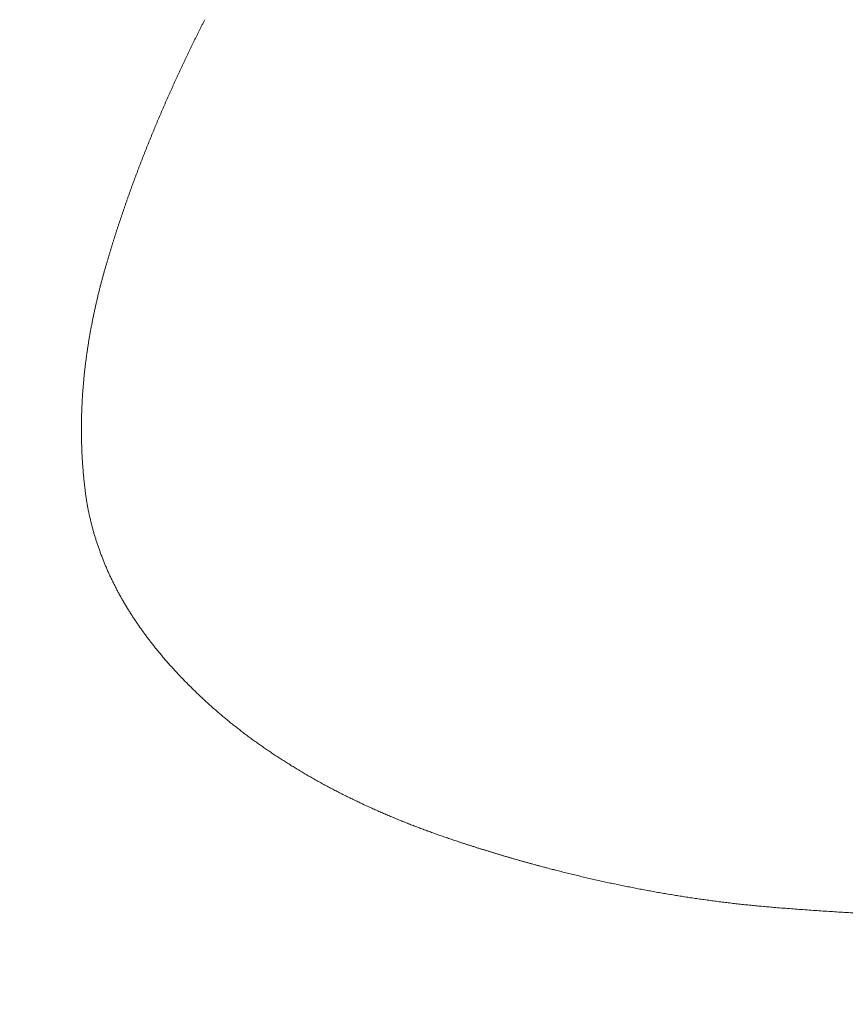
# Model space of a CAD drawing. Header units: millimetres. Extents: x 0 to 594, y 0 to 420.
# Tile 272 of 656: x 314.48 to 315.7, y 151.92 to 153.37. Entities that reach past the tile are written whole.
import ezdxf

# ---------------------------------------------------------------- set-up
doc = ezdxf.new("R2010")
doc.units = ezdxf.units.MM
doc.layers.add('1', color=7, linetype='Continuous', true_color=0xffffff)
doc.styles.add('Arial Unicode MS', font='txt')
doc.dimstyles.get("Standard").update_dxf_attribs({"dimtxt": 0.18, "dimasz": 0.18, "dimexe": 0.18, "dimexo": 0.0625, "dimgap": 0.09, "dimtad": 0, "dimtih": 1, "dimtoh": 1, "dimdec": 4, "dimzin": 0, "dimdsep": 46, "dimtxsty": 'Standard', "dimcen": 0.09, "dimadec": 0, "dimazin": 0, "dimtfac": 1, "dimtdec": 4, "dimtofl": 0, "dimtmove": 0, "dimatfit": 3, "dimfxl": 0, "dimtolj": 1, "dimtzin": 0, "dimarcsym": 0})

# ---------------------------------------------------------------- blocks, each defined once
blk = doc.blocks.new('_U1')
at = {"layer": '1', "color": 18, "lineweight": 13}
for p, q in [((87.8726, 155.5624), (87.8726, 93.0981)), ((368.6149, 120.7245), (368.6149, 93.0981)), ((87.8726, 95.0981), (199.5099, 95.0981)), ((368.6149, 95.0981), (256.9775, 95.0981))]:
    blk.add_line(p, q, dxfattribs=at)
at = {"layer": '1', "color": 18}
for points in [[(87.8726, 95.0981), (91.3726, 96.0359), (91.3726, 94.1602)], [(368.6149, 95.0981), (365.1149, 94.1602), (365.1149, 96.0359)]]:
    blk.add_solid(points, dxfattribs=at)
at = {"layer": '1', "color": 18, "linetype": 'Continuous', "lineweight": 13, "char_height": 2.5, "attachment_point": 7, "line_spacing_factor": 1.047437, "style": 'Arial Unicode MS'}
for s, insert in [('\\fArial Unicode MS|b0|i0;\\W1.0000;5.58', (201.1424, 93.2154)), ('\\fArial Unicode MS|b0|i0;\\W1.0000;DEFLATED TUBES LENGTH', (210.1898, 93.2154))]:
    blk.add_mtext(s, dxfattribs=dict(at, insert=insert))
blk = doc.blocks.new('_U5')
at = {"layer": '1', "color": 18, "lineweight": 13}
for p, q in [((368.2845, 138.212), (368.2845, 195.318)), ((252.7932, 193.318), (288.3083, 193.318)), ((368.2845, 193.318), (332.7694, 193.318))]:
    blk.add_line(p, q, dxfattribs=at)
at = {"layer": '1', "color": 18}
for points in [[(252.7932, 193.318), (256.2932, 194.2558), (256.2932, 192.3802)], [(368.2845, 193.318), (364.7845, 192.3802), (364.7845, 194.2558)]]:
    blk.add_solid(points, dxfattribs=at)
at = {"layer": '1', "color": 18, "linetype": 'Continuous', "lineweight": 13, "char_height": 2.5, "attachment_point": 7, "line_spacing_factor": 1.047437, "style": 'Arial Unicode MS'}
for s, insert in [('\\fArial Unicode MS|b0|i0;\\W1.0000;LCG (DRY WEIGHT)', (298.9882, 191.4353)), ('\\fArial Unicode MS|b0|i0;\\W1.0000;2.31', (289.9408, 191.4353))]:
    blk.add_mtext(s, dxfattribs=dict(at, insert=insert))
blk = doc.blocks.new('_U8')
at = {"layer": '1', "color": 18, "lineweight": 13}
for p, q in [((263.2897, 221.3525), (395.3924, 221.3525)), ((393.3924, 221.3525), (393.3924, 172.3548)), ((393.3924, 113.8098), (393.3924, 162.8074)), ((351.6063, 113.8098), (395.3924, 113.8098))]:
    blk.add_line(p, q, dxfattribs=at)
at = {"layer": '1', "color": 18}
for points in [[(393.3924, 221.3525), (394.3303, 217.8525), (392.4546, 217.8525)], [(393.3924, 113.8098), (392.4546, 117.3097), (394.3303, 117.3098)]]:
    blk.add_solid(points, dxfattribs=at)
at = {"layer": '1', "color": 18, "linetype": 'Continuous', "lineweight": 13, "char_height": 2.5, "attachment_point": 7, "rotation": 90, "line_spacing_factor": 1.047437, "style": 'Arial Unicode MS'}
for s, insert in [('\\fArial Unicode MS|b0|i0;\\W1.0000;LIFTING STROPS EYE*', (400.5645, 148.8001)), ('\\fArial Unicode MS|b0|i0;\\W1.0000;2.15', (395.5201, 164.4199))]:
    blk.add_mtext(s, dxfattribs=dict(at, insert=insert))
blk = doc.blocks.new('_U9')
at = {"layer": '1', "color": 18, "lineweight": 13}
for p, q in [((203.3786, 192.865), (47.9703, 192.865)), ((49.9703, 192.865), (49.9703, 158.4304)), ((49.9703, 113.5712), (49.9703, 148.883)), ((351.6296, 113.5712), (47.9703, 113.5712))]:
    blk.add_line(p, q, dxfattribs=at)
at = {"layer": '1', "color": 18}
for points in [[(49.9703, 192.865), (50.9082, 189.365), (49.0325, 189.365)], [(49.9703, 113.5712), (49.0325, 117.0712), (50.9082, 117.0712)]]:
    blk.add_solid(points, dxfattribs=at)
at = {"layer": '1', "color": 18, "linetype": 'Continuous', "lineweight": 13, "insert": (52.0981, 150.4955), "char_height": 2.5, "attachment_point": 7, "rotation": 90, "line_spacing_factor": 1.047437, "style": 'Arial Unicode MS'}
blk.add_mtext('\\fArial Unicode MS|b0|i0;\\W1.0000;1.59', dxfattribs=at)
blk = doc.blocks.new('_U10')
at = {"layer": '1', "color": 18, "lineweight": 13}
for p, q in [((100.9291, 177.3386), (56.1892, 177.3386)), ((58.1892, 177.3386), (58.1892, 150.2286)), ((58.1892, 113.5712), (58.1892, 140.6812)), ((351.6296, 113.5712), (56.1892, 113.5712))]:
    blk.add_line(p, q, dxfattribs=at)
at = {"layer": '1', "color": 18}
for points in [[(58.1892, 177.3386), (59.1271, 173.8386), (57.2514, 173.8386)], [(58.1892, 113.5712), (57.2514, 117.0712), (59.1271, 117.0712)]]:
    blk.add_solid(points, dxfattribs=at)
at = {"layer": '1', "color": 18, "linetype": 'Continuous', "lineweight": 13, "insert": (60.317, 142.2937), "char_height": 2.5, "attachment_point": 7, "rotation": 90, "line_spacing_factor": 1.047437, "style": 'Arial Unicode MS'}
blk.add_mtext('\\fArial Unicode MS|b0|i0;\\W1.0000;1.28', dxfattribs=at)
blk = doc.blocks.new('_U11')
at = {"layer": '1', "color": 18, "lineweight": 13}
for p, q in [((89.6332, 165.9155), (66.2931, 165.9155)), ((68.2931, 165.9155), (68.2931, 98.2238)), ((351.6296, 113.5712), (66.2931, 113.5712))]:
    blk.add_line(p, q, dxfattribs=at)
at = {"layer": '1', "color": 18}
for points in [[(68.2931, 165.9155), (69.231, 162.4155), (67.3553, 162.4155)], [(68.2931, 113.5712), (67.3553, 117.0712), (69.231, 117.0712)]]:
    blk.add_solid(points, dxfattribs=at)
at = {"layer": '1', "color": 18, "linetype": 'Continuous', "lineweight": 13, "char_height": 2.5, "attachment_point": 7, "rotation": 90, "line_spacing_factor": 1.047437, "style": 'Arial Unicode MS'}
for s, insert in [('\\fArial Unicode MS|b0|i0;\\W1.0000;1.05', (70.4208, 90.2889)), ('\\fArial Unicode MS|b0|i0;\\W1.0000;BOW DEFLATED ', (70.4208, 59.7732))]:
    blk.add_mtext(s, dxfattribs=dict(at, insert=insert))
blk = doc.blocks.new('_U13')
at = {"layer": '1', "color": 18, "lineweight": 13}
for p, q in [((252.7932, 158.3302), (383.5152, 158.3302)), ((381.5152, 158.3302), (381.5152, 140.8437)), ((381.5152, 113.8098), (381.5152, 131.2963)), ((351.6063, 113.8098), (383.5152, 113.8098))]:
    blk.add_line(p, q, dxfattribs=at)
at = {"layer": '1', "color": 18}
for points in [[(381.5152, 158.3302), (382.453, 154.8302), (380.5773, 154.8302)], [(381.5152, 113.8098), (380.5773, 117.3097), (382.453, 117.3098)]]:
    blk.add_solid(points, dxfattribs=at)
at = {"layer": '1', "color": 18, "linetype": 'Continuous', "lineweight": 13, "char_height": 2.5, "attachment_point": 7, "rotation": 90, "line_spacing_factor": 1.047437, "style": 'Arial Unicode MS'}
for s, insert in [('\\fArial Unicode MS|b0|i0;\\W1.0000;SINGLE POINT LIFT* EYE', (388.6872, 115.3789)), ('\\fArial Unicode MS|b0|i0;\\W1.0000;0.89', (383.6429, 132.9088))]:
    blk.add_mtext(s, dxfattribs=dict(at, insert=insert))

msp = doc.modelspace()

# ---------------------------------------------------------------- linework, layer by layer
at = {"layer": '1', "color": 155, "linetype": 'Continuous', "lineweight": 13}
for points, knots in [([(314.6118, 153.0068), (314.6122, 153.0082), (314.6131, 153.0112), (314.6144, 153.0156), (314.6157, 153.02), (314.617, 153.0244), (314.6184, 153.0289), (314.6197, 153.0333), (314.6211, 153.0377), (314.6224, 153.0421), (314.6238, 153.0465), (314.6252, 153.0509), (314.6266, 153.0552), (314.628, 153.0596), (314.6295, 153.064), (314.6309, 153.0684), (314.6324, 153.0728), (314.6338, 153.0771), (314.6353, 153.0815), (314.6368, 153.0859), (314.6383, 153.0902), (314.6398, 153.0946), (314.6413, 153.0989), (314.6428, 153.1033), (314.6443, 153.1076), (314.6459, 153.112), (314.6474, 153.1163), (314.649, 153.1206), (314.6505, 153.125), (314.6521, 153.1293), (314.6537, 153.1336), (314.6553, 153.1379), (314.6569, 153.1423), (314.6586, 153.1466), (314.6602, 153.1509), (314.6618, 153.1552), (314.6635, 153.1595), (314.6652, 153.1638), (314.6668, 153.1681), (314.6685, 153.1724), (314.6702, 153.1766), (314.6719, 153.1809), (314.6736, 153.1852), (314.6753, 153.1895), (314.6771, 153.1937), (314.6788, 153.198), (314.6806, 153.2023), (314.6823, 153.2065), (314.6841, 153.2108), (314.6859, 153.215), (314.6876, 153.2193), (314.6894, 153.2235), (314.6912, 153.2278), (314.6931, 153.232), (314.6949, 153.2362), (314.6967, 153.2405), (314.6985, 153.2447), (314.7004, 153.2489), (314.7023, 153.2531), (314.7041, 153.2573), (314.706, 153.2616), (314.7079, 153.2658), (314.7098, 153.27), (314.7117, 153.2742), (314.7136, 153.2784), (314.7155, 153.2825), (314.7174, 153.2867), (314.7194, 153.2909), (314.7213, 153.2951), (314.7233, 153.2993), (314.7252, 153.3034), (314.7272, 153.3076), (314.7292, 153.3118), (314.7312, 153.3159), (314.7331, 153.3201), (314.7351, 153.3243), (314.7372, 153.3284), (314.7392, 153.3325), (314.7412, 153.3367), (314.7432, 153.3408), (314.7453, 153.345), (314.7473, 153.3491), (314.7494, 153.3532), (314.7514, 153.3573), (314.7535, 153.3615), (314.7556, 153.3656), (314.757, 153.3683), (314.7577, 153.3697)], [0, 0, 0, 0, 0.011765, 0.023529, 0.035293, 0.047057, 0.05882, 0.070583, 0.082347, 0.094109, 0.105872, 0.117635, 0.129398, 0.14116, 0.152923, 0.164685, 0.176447, 0.18821, 0.199972, 0.211734, 0.223496, 0.235259, 0.247021, 0.258783, 0.270546, 0.282308, 0.294071, 0.305833, 0.317596, 0.329359, 0.341122, 0.352885, 0.364648, 0.376411, 0.388175, 0.399938, 0.411702, 0.423465, 0.435229, 0.446993, 0.458758, 0.470522, 0.482286, 0.494051, 0.505816, 0.517581, 0.529346, 0.541111, 0.552877, 0.564642, 0.576408, 0.588173, 0.599939, 0.611705, 0.623472, 0.635238, 0.647004, 0.658771, 0.670537, 0.682304, 0.694071, 0.705837, 0.717604, 0.729371, 0.741138, 0.752905, 0.764672, 0.77644, 0.788207, 0.799974, 0.811741, 0.823508, 0.835275, 0.847042, 0.858809, 0.870575, 0.882342, 0.894109, 0.905875, 0.917641, 0.929407, 0.941173, 0.952939, 0.964705, 0.97647, 0.988235, 1, 1, 1, 1]), ([(314.5815, 152.6725), (314.5814, 152.6734), (314.5812, 152.6753), (314.5808, 152.6782), (314.5805, 152.681), (314.5802, 152.6839), (314.5799, 152.6867), (314.5795, 152.6896), (314.5793, 152.6924), (314.579, 152.6952), (314.5787, 152.6981), (314.5785, 152.7009), (314.5782, 152.7038), (314.578, 152.7066), (314.5778, 152.7095), (314.5775, 152.7123), (314.5773, 152.7151), (314.5772, 152.718), (314.577, 152.7208), (314.5768, 152.7237), (314.5767, 152.7265), (314.5765, 152.7294), (314.5764, 152.7322), (314.5763, 152.7351), (314.5762, 152.7379), (314.5761, 152.7407), (314.576, 152.7436), (314.5759, 152.7464), (314.5758, 152.7493), (314.5758, 152.7521), (314.5757, 152.755), (314.5757, 152.7578), (314.5757, 152.7606), (314.5757, 152.7635), (314.5757, 152.7663), (314.5757, 152.7692), (314.5757, 152.772), (314.5757, 152.7748), (314.5758, 152.7777), (314.5758, 152.7805), (314.5759, 152.7834), (314.5759, 152.7862), (314.576, 152.789), (314.5761, 152.7919), (314.5762, 152.7947), (314.5763, 152.7975), (314.5765, 152.8004), (314.5766, 152.8032), (314.5767, 152.806), (314.5769, 152.8089), (314.5771, 152.8117), (314.5772, 152.8145), (314.5774, 152.8174), (314.5776, 152.8202), (314.5778, 152.823), (314.578, 152.8258), (314.5783, 152.8287), (314.5785, 152.8315), (314.5788, 152.8343), (314.579, 152.8372), (314.5793, 152.84), (314.5796, 152.8428), (314.5798, 152.8456), (314.5801, 152.8484), (314.5804, 152.8513), (314.5807, 152.8541), (314.5811, 152.8569), (314.5814, 152.8597), (314.5817, 152.8625), (314.5821, 152.8653), (314.5825, 152.8681), (314.5828, 152.871), (314.5832, 152.8738), (314.5836, 152.8766), (314.584, 152.8794), (314.5844, 152.8822), (314.5848, 152.885), (314.5853, 152.8878), (314.5857, 152.8906), (314.5861, 152.8934), (314.5866, 152.8962), (314.587, 152.899), (314.5875, 152.9018), (314.588, 152.9046), (314.5885, 152.9074), (314.589, 152.9102), (314.5895, 152.913), (314.59, 152.9158), (314.5905, 152.9185), (314.5911, 152.9213), (314.5916, 152.9241), (314.5922, 152.9269), (314.5927, 152.9297), (314.5933, 152.9325), (314.5939, 152.9352), (314.5945, 152.938), (314.5951, 152.9408), (314.5957, 152.9435), (314.5963, 152.9463), (314.5969, 152.9491), (314.5975, 152.9519), (314.5982, 152.9546), (314.5988, 152.9574), (314.5995, 152.9601), (314.6001, 152.9629), (314.6008, 152.9657), (314.6015, 152.9684), (314.6021, 152.9712), (314.6028, 152.9739), (314.6035, 152.9767), (314.6043, 152.9794), (314.605, 152.9822), (314.6057, 152.9849), (314.6064, 152.9876), (314.6072, 152.9904), (314.6079, 152.9931), (314.6087, 152.9959), (314.6094, 152.9986), (314.6102, 153.0013), (314.611, 153.004), (314.6115, 153.0059), (314.6118, 153.0068)], [0, 0, 0, 0, 0.008403, 0.016805, 0.025207, 0.033607, 0.042007, 0.050406, 0.058804, 0.067202, 0.075599, 0.083996, 0.092392, 0.100787, 0.109183, 0.117577, 0.125972, 0.134366, 0.14276, 0.151154, 0.159547, 0.16794, 0.176334, 0.184727, 0.19312, 0.201512, 0.209905, 0.218298, 0.226691, 0.235084, 0.243477, 0.251871, 0.260264, 0.268657, 0.277051, 0.285445, 0.293839, 0.302233, 0.310628, 0.319023, 0.327418, 0.335814, 0.344209, 0.352606, 0.361002, 0.369399, 0.377796, 0.386194, 0.394592, 0.40299, 0.411389, 0.419788, 0.428188, 0.436588, 0.444988, 0.453389, 0.461791, 0.470192, 0.478595, 0.486997, 0.495401, 0.503804, 0.512208, 0.520613, 0.529018, 0.537423, 0.545829, 0.554235, 0.562642, 0.571049, 0.579456, 0.587864, 0.596272, 0.604681, 0.61309, 0.6215, 0.629909, 0.638319, 0.64673, 0.655141, 0.663552, 0.671963, 0.680374, 0.688786, 0.697198, 0.705611, 0.714023, 0.722436, 0.730849, 0.739262, 0.747675, 0.756088, 0.764501, 0.772915, 0.781328, 0.789741, 0.798155, 0.806568, 0.814981, 0.823395, 0.831808, 0.840221, 0.848633, 0.857046, 0.865458, 0.873871, 0.882282, 0.890694, 0.899105, 0.907516, 0.915926, 0.924336, 0.932746, 0.941155, 0.949563, 0.957971, 0.966378, 0.974785, 0.98319, 0.991596, 1, 1, 1, 1]), ([(314.7466, 152.3761), (314.7459, 152.3768), (314.7444, 152.3782), (314.7423, 152.3803), (314.7401, 152.3824), (314.7379, 152.3846), (314.7358, 152.3867), (314.7337, 152.3888), (314.7315, 152.391), (314.7294, 152.3931), (314.7273, 152.3953), (314.7252, 152.3975), (314.7231, 152.3996), (314.721, 152.4018), (314.719, 152.404), (314.7169, 152.4062), (314.7149, 152.4084), (314.7128, 152.4106), (314.7108, 152.4128), (314.7088, 152.4151), (314.7068, 152.4173), (314.7048, 152.4195), (314.7028, 152.4218), (314.7009, 152.424), (314.6989, 152.4263), (314.6969, 152.4286), (314.695, 152.4308), (314.6931, 152.4331), (314.6912, 152.4354), (314.6893, 152.4377), (314.6874, 152.44), (314.6855, 152.4423), (314.6837, 152.4446), (314.6818, 152.447), (314.68, 152.4493), (314.6782, 152.4516), (314.6764, 152.454), (314.6746, 152.4563), (314.6728, 152.4587), (314.671, 152.4611), (314.6693, 152.4634), (314.6675, 152.4658), (314.6658, 152.4682), (314.6641, 152.4706), (314.6624, 152.473), (314.6607, 152.4754), (314.659, 152.4778), (314.6573, 152.4802), (314.6557, 152.4827), (314.6541, 152.4851), (314.6525, 152.4875), (314.6509, 152.49), (314.6493, 152.4924), (314.6477, 152.4949), (314.6462, 152.4974), (314.6446, 152.4999), (314.6431, 152.5023), (314.6416, 152.5048), (314.6401, 152.5073), (314.6386, 152.5098), (314.6372, 152.5124), (314.6357, 152.5149), (314.6343, 152.5174), (314.6329, 152.5199), (314.6315, 152.5225), (314.6301, 152.525), (314.6287, 152.5276), (314.6274, 152.5301), (314.6261, 152.5327), (314.6247, 152.5353), (314.6235, 152.5378), (314.6222, 152.5404), (314.6209, 152.543), (314.6197, 152.5456), (314.6184, 152.5482), (314.6172, 152.5508), (314.616, 152.5534), (314.6148, 152.556), (314.6137, 152.5587), (314.6125, 152.5613), (314.6114, 152.5639), (314.6103, 152.5666), (314.6092, 152.5692), (314.6082, 152.5718), (314.6071, 152.5745), (314.6061, 152.5772), (314.605, 152.5798), (314.604, 152.5825), (314.6031, 152.5852), (314.6021, 152.5878), (314.6011, 152.5905), (314.6002, 152.5932), (314.5993, 152.5959), (314.5984, 152.5986), (314.5975, 152.6013), (314.5967, 152.604), (314.5958, 152.6067), (314.595, 152.6094), (314.5942, 152.6121), (314.5935, 152.6148), (314.5927, 152.6175), (314.5919, 152.6203), (314.5912, 152.623), (314.5905, 152.6257), (314.5898, 152.6284), (314.5892, 152.6312), (314.5885, 152.6339), (314.5879, 152.6367), (314.5873, 152.6394), (314.5867, 152.6421), (314.5861, 152.6449), (314.5856, 152.6476), (314.5851, 152.6504), (314.5845, 152.6532), (314.5841, 152.6559), (314.5836, 152.6587), (314.5831, 152.6614), (314.5827, 152.6642), (314.5823, 152.667), (314.5819, 152.6697), (314.5817, 152.6716), (314.5815, 152.6725)], [0, 0, 0, 0, 0.008407, 0.016815, 0.025224, 0.033633, 0.042043, 0.050454, 0.058865, 0.067276, 0.075688, 0.0841, 0.092512, 0.100924, 0.109336, 0.117748, 0.12616, 0.134572, 0.142984, 0.151395, 0.159806, 0.168217, 0.176627, 0.185037, 0.193446, 0.201855, 0.210263, 0.218671, 0.227078, 0.235484, 0.24389, 0.252295, 0.2607, 0.269104, 0.277507, 0.28591, 0.294311, 0.302713, 0.311113, 0.319513, 0.327913, 0.336312, 0.34471, 0.353108, 0.361505, 0.369902, 0.378299, 0.386695, 0.395091, 0.403486, 0.411882, 0.420277, 0.428672, 0.437068, 0.445463, 0.453859, 0.462254, 0.470651, 0.479047, 0.487445, 0.495843, 0.504241, 0.512641, 0.521041, 0.529442, 0.537843, 0.546245, 0.554648, 0.563051, 0.571455, 0.579859, 0.588263, 0.596668, 0.605073, 0.613478, 0.621884, 0.630289, 0.638695, 0.647101, 0.655507, 0.663912, 0.672318, 0.680724, 0.68913, 0.697536, 0.705941, 0.714347, 0.722752, 0.731157, 0.739562, 0.747966, 0.756371, 0.764775, 0.773179, 0.781582, 0.789986, 0.798389, 0.806791, 0.815194, 0.823596, 0.831998, 0.8404, 0.848801, 0.857202, 0.865603, 0.874003, 0.882404, 0.890804, 0.899204, 0.907604, 0.916003, 0.924403, 0.932802, 0.941202, 0.949601, 0.958001, 0.9664, 0.9748, 0.9832, 0.9916, 1, 1, 1, 1]), ([(315.1301, 152.158), (315.1289, 152.1584), (315.1264, 152.1592), (315.1228, 152.1604), (315.1192, 152.1616), (315.1156, 152.1629), (315.112, 152.1641), (315.1084, 152.1654), (315.1047, 152.1666), (315.1011, 152.1679), (315.0975, 152.1692), (315.0939, 152.1705), (315.0904, 152.1718), (315.0868, 152.1731), (315.0832, 152.1744), (315.0796, 152.1757), (315.076, 152.1771), (315.0725, 152.1784), (315.0689, 152.1798), (315.0654, 152.1811), (315.0618, 152.1825), (315.0583, 152.1839), (315.0547, 152.1853), (315.0512, 152.1867), (315.0477, 152.1881), (315.0441, 152.1896), (315.0406, 152.191), (315.0371, 152.1925), (315.0336, 152.1939), (315.0301, 152.1954), (315.0266, 152.1969), (315.0231, 152.1984), (315.0196, 152.1999), (315.0162, 152.2014), (315.0127, 152.2029), (315.0092, 152.2045), (315.0058, 152.206), (315.0023, 152.2076), (314.9989, 152.2091), (314.9954, 152.2107), (314.992, 152.2123), (314.9886, 152.2139), (314.9852, 152.2155), (314.9818, 152.2171), (314.9784, 152.2188), (314.975, 152.2204), (314.9716, 152.2221), (314.9682, 152.2237), (314.9648, 152.2254), (314.9614, 152.2271), (314.9581, 152.2288), (314.9547, 152.2305), (314.9514, 152.2322), (314.948, 152.2339), (314.9447, 152.2357), (314.9414, 152.2374), (314.9381, 152.2392), (314.9348, 152.241), (314.9315, 152.2428), (314.9282, 152.2446), (314.9249, 152.2464), (314.9216, 152.2482), (314.9184, 152.2501), (314.9151, 152.2519), (314.9119, 152.2538), (314.9086, 152.2556), (314.9054, 152.2575), (314.9022, 152.2594), (314.899, 152.2613), (314.8957, 152.2632), (314.8926, 152.2652), (314.8894, 152.2671), (314.8862, 152.269), (314.883, 152.271), (314.8799, 152.273), (314.8767, 152.275), (314.8736, 152.277), (314.8704, 152.279), (314.8673, 152.281), (314.8642, 152.283), (314.8611, 152.2851), (314.858, 152.2871), (314.855, 152.2892), (314.8519, 152.2913), (314.8488, 152.2934), (314.8458, 152.2955), (314.8427, 152.2976), (314.8397, 152.2997), (314.8367, 152.3018), (314.8337, 152.304), (314.8307, 152.3061), (314.8277, 152.3083), (314.8248, 152.3105), (314.8218, 152.3127), (314.8189, 152.3149), (314.8159, 152.3171), (314.813, 152.3193), (314.8101, 152.3215), (314.8072, 152.3238), (314.8043, 152.3261), (314.8014, 152.3283), (314.7986, 152.3306), (314.7957, 152.3329), (314.7929, 152.3352), (314.79, 152.3375), (314.7872, 152.3399), (314.7844, 152.3422), (314.7816, 152.3445), (314.7789, 152.3469), (314.7761, 152.3493), (314.7734, 152.3517), (314.7706, 152.354), (314.7679, 152.3565), (314.7652, 152.3589), (314.7625, 152.3613), (314.7598, 152.3637), (314.7571, 152.3662), (314.7545, 152.3687), (314.7519, 152.3711), (314.7492, 152.3736), (314.7475, 152.3753), (314.7466, 152.3761)], [0, 0, 0, 0, 0.008405, 0.01681, 0.025215, 0.033621, 0.042027, 0.050433, 0.05884, 0.067246, 0.075653, 0.08406, 0.092466, 0.100873, 0.10928, 0.117687, 0.126094, 0.1345, 0.142907, 0.151313, 0.159719, 0.168125, 0.176531, 0.184937, 0.193342, 0.201748, 0.210153, 0.218557, 0.226962, 0.235366, 0.24377, 0.252174, 0.260577, 0.26898, 0.277383, 0.285785, 0.294188, 0.30259, 0.310991, 0.319393, 0.327794, 0.336195, 0.344596, 0.352997, 0.361398, 0.369798, 0.378199, 0.386599, 0.394999, 0.403399, 0.411799, 0.4202, 0.4286, 0.437001, 0.445401, 0.453802, 0.462203, 0.470604, 0.479006, 0.487408, 0.495811, 0.504214, 0.512617, 0.521021, 0.529425, 0.53783, 0.546235, 0.55464, 0.563046, 0.571451, 0.579857, 0.588263, 0.596669, 0.605075, 0.613481, 0.621888, 0.630294, 0.6387, 0.647106, 0.655512, 0.663917, 0.672323, 0.680728, 0.689133, 0.697539, 0.705943, 0.714348, 0.722752, 0.731156, 0.73956, 0.747964, 0.756367, 0.76477, 0.773173, 0.781575, 0.789978, 0.79838, 0.806782, 0.815183, 0.823584, 0.831985, 0.840386, 0.848787, 0.857188, 0.865588, 0.873988, 0.882389, 0.890789, 0.899189, 0.907589, 0.915989, 0.924389, 0.932789, 0.94119, 0.94959, 0.957991, 0.966392, 0.974794, 0.983195, 0.991597, 1, 1, 1, 1]), ([(315.597, 152.0605), (315.5955, 152.0606), (315.5925, 152.0609), (315.588, 152.0613), (315.5836, 152.0617), (315.5791, 152.0621), (315.5746, 152.0625), (315.5701, 152.0629), (315.5657, 152.0633), (315.5612, 152.0638), (315.5567, 152.0643), (315.5523, 152.0647), (315.5478, 152.0652), (315.5433, 152.0657), (315.5389, 152.0662), (315.5344, 152.0667), (315.53, 152.0673), (315.5255, 152.0678), (315.5211, 152.0683), (315.5166, 152.0689), (315.5122, 152.0695), (315.5077, 152.0701), (315.5033, 152.0707), (315.4988, 152.0713), (315.4944, 152.0719), (315.4899, 152.0725), (315.4855, 152.0731), (315.4811, 152.0738), (315.4766, 152.0744), (315.4722, 152.0751), (315.4678, 152.0758), (315.4633, 152.0765), (315.4589, 152.0772), (315.4545, 152.0779), (315.4501, 152.0786), (315.4457, 152.0793), (315.4412, 152.0801), (315.4368, 152.0808), (315.4324, 152.0816), (315.428, 152.0823), (315.4236, 152.0831), (315.4192, 152.0839), (315.4148, 152.0847), (315.4104, 152.0855), (315.406, 152.0863), (315.4016, 152.0872), (315.3972, 152.088), (315.3928, 152.0888), (315.3884, 152.0897), (315.384, 152.0906), (315.3796, 152.0915), (315.3752, 152.0923), (315.3709, 152.0932), (315.3665, 152.0941), (315.3621, 152.0951), (315.3577, 152.096), (315.3534, 152.0969), (315.349, 152.0979), (315.3446, 152.0988), (315.3403, 152.0998), (315.3359, 152.1008), (315.3316, 152.1018), (315.3272, 152.1027), (315.3228, 152.1037), (315.3185, 152.1048), (315.3142, 152.1058), (315.3098, 152.1068), (315.3055, 152.1079), (315.3011, 152.1089), (315.2968, 152.11), (315.2925, 152.111), (315.2881, 152.1121), (315.2838, 152.1132), (315.2795, 152.1143), (315.2752, 152.1154), (315.2708, 152.1165), (315.2665, 152.1176), (315.2622, 152.1187), (315.2579, 152.1199), (315.2536, 152.121), (315.2493, 152.1222), (315.245, 152.1234), (315.2407, 152.1245), (315.2364, 152.1257), (315.2321, 152.1269), (315.2278, 152.1281), (315.2235, 152.1293), (315.2192, 152.1305), (315.215, 152.1317), (315.2107, 152.133), (315.2064, 152.1342), (315.2021, 152.1355), (315.1979, 152.1367), (315.1936, 152.138), (315.1894, 152.1393), (315.1851, 152.1406), (315.1809, 152.1419), (315.1766, 152.1432), (315.1724, 152.1445), (315.1681, 152.1458), (315.1639, 152.1471), (315.1596, 152.1484), (315.1554, 152.1498), (315.1512, 152.1511), (315.1469, 152.1525), (315.1427, 152.1538), (315.1385, 152.1552), (315.1343, 152.1566), (315.1315, 152.1575), (315.1301, 152.158)], [0, 0, 0, 0, 0.009346, 0.018691, 0.028036, 0.03738, 0.046724, 0.056067, 0.065411, 0.074754, 0.084096, 0.093439, 0.102781, 0.112123, 0.121464, 0.130806, 0.140147, 0.149489, 0.15883, 0.168171, 0.177512, 0.186853, 0.196194, 0.205535, 0.214876, 0.224217, 0.233558, 0.242899, 0.25224, 0.261581, 0.270922, 0.280264, 0.289605, 0.298947, 0.308288, 0.31763, 0.326972, 0.336314, 0.345656, 0.354999, 0.364341, 0.373684, 0.383027, 0.392371, 0.401714, 0.411058, 0.420401, 0.429746, 0.43909, 0.448434, 0.457779, 0.467124, 0.476469, 0.485815, 0.49516, 0.504506, 0.513852, 0.523199, 0.532545, 0.541892, 0.551239, 0.560587, 0.569934, 0.579282, 0.58863, 0.597978, 0.607326, 0.616675, 0.626023, 0.635372, 0.644721, 0.65407, 0.66342, 0.672769, 0.682119, 0.691469, 0.700819, 0.710169, 0.719519, 0.728869, 0.738219, 0.74757, 0.75692, 0.766271, 0.775621, 0.784972, 0.794322, 0.803673, 0.813023, 0.822374, 0.831724, 0.841074, 0.850424, 0.859775, 0.869124, 0.878474, 0.887824, 0.897173, 0.906523, 0.915872, 0.925221, 0.934569, 0.943917, 0.953265, 0.962613, 0.97196, 0.981307, 0.990654, 1, 1, 1, 1]), ([(316.1313, 152.0421), (316.1274, 152.0421), (316.1196, 152.0421), (316.108, 152.0421), (316.0964, 152.0421), (316.0847, 152.0422), (316.0731, 152.0422), (316.0615, 152.0423), (316.0499, 152.0424), (316.0382, 152.0424), (316.0266, 152.0425), (316.015, 152.0427), (316.0033, 152.0428), (315.9917, 152.043), (315.9801, 152.0431), (315.9685, 152.0433), (315.9568, 152.0435), (315.9452, 152.0437), (315.9336, 152.044), (315.9219, 152.0442), (315.9103, 152.0445), (315.8987, 152.0448), (315.8871, 152.0451), (315.8755, 152.0454), (315.8638, 152.0458), (315.8522, 152.0462), (315.8406, 152.0466), (315.829, 152.047), (315.8174, 152.0474), (315.8057, 152.0479), (315.7941, 152.0484), (315.7825, 152.0489), (315.7709, 152.0494), (315.7593, 152.05), (315.7477, 152.0506), (315.7361, 152.0512), (315.7245, 152.0518), (315.7129, 152.0525), (315.7013, 152.0531), (315.6897, 152.0539), (315.6781, 152.0546), (315.6665, 152.0553), (315.6549, 152.0561), (315.6433, 152.057), (315.6317, 152.0578), (315.6201, 152.0587), (315.6086, 152.0596), (315.6008, 152.0602), (315.597, 152.0605)], [0, 0, 0, 0, 0.021739, 0.043479, 0.065219, 0.08696, 0.108702, 0.130444, 0.152186, 0.173928, 0.195671, 0.217414, 0.239156, 0.260899, 0.282642, 0.304385, 0.326127, 0.347869, 0.369611, 0.391353, 0.413094, 0.434835, 0.456576, 0.478316, 0.500056, 0.521795, 0.543534, 0.565272, 0.58701, 0.608748, 0.630485, 0.652222, 0.673958, 0.695695, 0.71743, 0.739166, 0.760902, 0.782637, 0.804372, 0.826107, 0.847843, 0.869578, 0.891314, 0.91305, 0.934787, 0.956524, 0.978261, 1, 1, 1, 1])]:
    msp.add_open_spline(points, degree=3, knots=knots, dxfattribs=at)

# ---------------------------------------------------------------- dimensions: what is measured, and where the dimension line sits
at = {"layer": '1', "color": 18, "linetype": 'Continuous', "lineweight": 13}
for base, p1, p2, text, picture, middle in [((252.7932, 193.318), (368.2845, 138.212), (252.7932, 221.3525), ' <> \\fArial Unicode MS|b0|i0;\\C18;{\\H1.00x;\\fArial Unicode MS|b0|i0;LCG (DRY WEIGHT)\\fArial Unicode MS|b0|i0;}\\C18;', '_U5', (310.5389, 193.318)), ((368.6149, 95.0981), (87.8726, 155.5624), (368.6149, 120.7245), ' <> \\fArial Unicode MS|b0|i0;\\C18;{\\H1.00x;\\fArial Unicode MS|b0|i0;DEFLATED TUBES LENGTH\\fArial Unicode MS|b0|i0;}\\C18;', '_U1', (228.2437, 95.0981))]:
    dim = msp.add_linear_dim(base=base, p1=p1, p2=p2, text=text, dimstyle='Standard', override={"dimtxt": 2.5, "dimasz": 3.5, "dimexe": 2, "dimexo": 0, "dimgap": 1.5, "dimtih": 0, "dimtoh": 0, "dimdec": 2, "dimlfac": 0.02, "dimzin": 8, "dimdsep": 46, "dimlunit": 2, "dimtxsty": 'Arial Unicode MS', "dimsah": 1, "dimse1": 0, "dimse2": 0, "dimsd1": 0, "dimsd2": 0, "dimclrd": 18, "dimclre": 18, "dimclrt": 18, "dimtol": 0, "dimtm": -0.1, "dimtfac": 1.4, "dimtdec": 2, "dimtofl": 1, "dimtmove": 0, "dimtzin": 8, "dimlwd": 13, "dimlwe": 13}, dxfattribs=at)
    dim.commit()
    dim.dimension.update_dxf_attribs({"geometry": picture, "text_midpoint": middle, "dimtype": 160})
for base, p1, p2, text, override, picture, middle in [((393.3924, 113.8098), (252.7932, 221.3525), (351.6063, 113.8098), ' <> \\P\\fArial Unicode MS|b0|i0;\\C18;{\\H1.00x;\\fArial Unicode MS|b0|i0;LIFTING STROPS EYE*\\fArial Unicode MS|b0|i0;}\\C18;', {"dimtxt": 2.5, "dimasz": 3.5, "dimexe": 2, "dimexo": 0, "dimgap": 1.5, "dimtih": 0, "dimtoh": 0, "dimdec": 2, "dimlfac": 0.02, "dimzin": 8, "dimdsep": 46, "dimlunit": 2, "dimtxsty": 'Arial Unicode MS', "dimsah": 1, "dimse1": 0, "dimse2": 0, "dimsd1": 0, "dimsd2": 0, "dimclrd": 18, "dimclre": 18, "dimclrt": 18, "dimtol": 0, "dimtm": -0.1, "dimtfac": 1.4, "dimtdec": 2, "dimtofl": 1, "dimtmove": 0, "dimtzin": 8, "dimlwd": 13, "dimlwe": 13}, '_U8', (393.3924, 167.5811)), ((68.2931, 165.9155), (351.6296, 113.5712), (89.6332, 165.9155), '\\fArial Unicode MS|b0|i0;\\C18;{\\H1.00x;\\fArial Unicode MS|b0|i0;BOW DEFLATED \\fArial Unicode MS|b0|i0;}\\C18; <> ', {"dimtxt": 2.5, "dimasz": 3.5, "dimexe": 2, "dimexo": 0, "dimgap": 1.5, "dimtih": 0, "dimtoh": 0, "dimdec": 2, "dimlfac": 0.02, "dimzin": 8, "dimdsep": 46, "dimlunit": 2, "dimtxsty": 'Arial Unicode MS', "dimsah": 1, "dimse1": 0, "dimse2": 0, "dimsd1": 0, "dimsd2": 0, "dimclrd": 18, "dimclre": 18, "dimclrt": 18, "dimtol": 0, "dimtm": -0.1, "dimtfac": 1.4, "dimtdec": 2, "dimtofl": 1, "dimtmove": 0, "dimtzin": 8, "dimlwd": 13, "dimlwe": 13}, '_U11', (68.2931, 78.1922)), ((381.5152, 158.3302), (351.6063, 113.8098), (252.7932, 158.3302), ' <> \\P\\fArial Unicode MS|b0|i0;\\C18;{\\H1.00x;\\fArial Unicode MS|b0|i0;SINGLE POINT LIFT* EYE\\fArial Unicode MS|b0|i0;}\\C18;', {"dimtxt": 2.5, "dimasz": 3.5, "dimexe": 2, "dimexo": 0, "dimgap": 1.5, "dimtih": 0, "dimtoh": 0, "dimdec": 2, "dimlfac": 0.02, "dimdsep": 46, "dimlunit": 2, "dimtxsty": 'Arial Unicode MS', "dimsah": 1, "dimse1": 0, "dimse2": 0, "dimsd1": 0, "dimsd2": 0, "dimclrd": 18, "dimclre": 18, "dimclrt": 18, "dimtol": 0, "dimtm": -0.1, "dimtfac": 1.4, "dimtdec": 2, "dimtofl": 1, "dimtmove": 0, "dimlwd": 13, "dimlwe": 13}, '_U13', (381.5152, 136.07))]:
    dim = msp.add_linear_dim(base=base, p1=p1, p2=p2, angle=90, text=text, dimstyle='Standard', override=override, dxfattribs=at)
    dim.commit()
    dim.dimension.update_dxf_attribs({"geometry": picture, "text_midpoint": middle, "dimtype": 160})
for base, p1, p2, picture, middle in [((49.9703, 113.5712), (203.3786, 192.865), (351.6296, 113.5712), '_U9', (49.9703, 153.6567)), ((58.1892, 177.3386), (351.6296, 113.5712), (100.9291, 177.3386), '_U10', (58.1892, 145.4549))]:
    dim = msp.add_linear_dim(base=base, p1=p1, p2=p2, angle=90, dimstyle='Standard', override={"dimtxt": 2.5, "dimasz": 3.5, "dimexe": 2, "dimexo": 0, "dimgap": 1.5, "dimtih": 0, "dimtoh": 0, "dimdec": 2, "dimlfac": 0.02, "dimzin": 8, "dimdsep": 46, "dimlunit": 2, "dimtxsty": 'Arial Unicode MS', "dimsah": 1, "dimse1": 0, "dimse2": 0, "dimsd1": 0, "dimsd2": 0, "dimclrd": 18, "dimclre": 18, "dimclrt": 18, "dimtol": 0, "dimtm": -0.1, "dimtfac": 1.4, "dimtdec": 2, "dimtofl": 1, "dimtmove": 0, "dimtzin": 8, "dimlwd": 13, "dimlwe": 13}, dxfattribs=at)
    dim.commit()
    dim.dimension.update_dxf_attribs({"geometry": picture, "text_midpoint": middle, "dimtype": 160})

doc.saveas('drawing.dxf')
